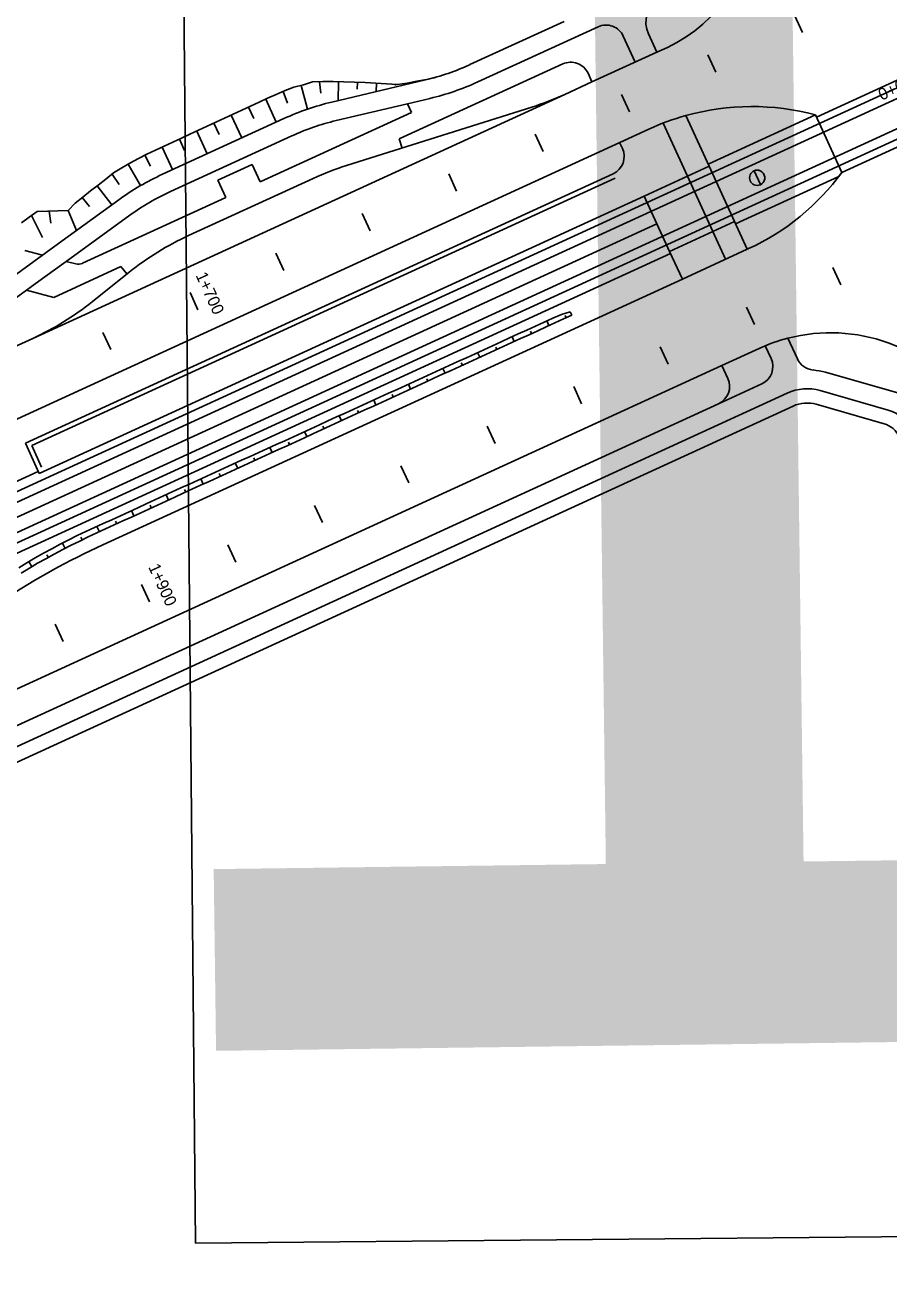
# Model space of a CAD drawing. Extents: x 6503541 to 6503743, y 5888004 to 5888145.
# Drawn here: x 6503634.414 to 6503636.595, y 5888067.223 to 5888070.384 of the extents above; entities that cross this region are included whole.
import ezdxf

# ---------------------------------------------------------------- set-up
doc = ezdxf.new("R2010")
doc.units = 0
doc.layers.add('12', color=7, linetype='Continuous')
doc.layers.add('tabela', color=7, linetype='Continuous')

msp = doc.modelspace()

# ---------------------------------------------------------------- linework, layer by layer
at = {"layer": '12'}
for p, q in [((6503624.2939, 5888064.5761), (6503641.7343, 5888072.5724)), ((6503624.3039, 5888064.5543), (6503641.7443, 5888072.5505)), ((6503624.3329, 5888064.491), (6503641.7733, 5888072.4873)), ((6503624.3429, 5888064.4692), (6503641.7833, 5888072.4655)), ((6503635.7751, 5888070.3933), (6503635.537, 5888070.2841)), ((6503635.8606, 5888070.3796), (6503635.557, 5888070.2405)), ((6503635.9542, 5888070.2906), (6503635.9242, 5888070.356)), ((6503635.9877, 5888070.3615), (6503636.0087, 5888070.3156)), ((6503636.8742, 5888070.3638), (6503636.412, 5888070.1519)), ((6503636.8742, 5888070.3638), (6503636.412, 5888070.1519)), ((6503636.0087, 5888070.3156), (6503635.8451, 5888070.2405)), ((6503636.0354, 5888070.3278), (6503636.0087, 5888070.3156)), ((6503635.7715, 5888070.286), (6503635.3583, 5888070.0966)), ((6503635.8351, 5888070.2624), (6503635.8451, 5888070.2405)), ((6503635.4252, 5888070.2456), (6503635.1882, 5888070.1895)), ((6503635.8451, 5888070.2405), (6503635.7768, 5888070.2092)), ((6503636.9377, 5888070.224), (6503636.4755, 5888070.0121)), ((6503636.9377, 5888070.224), (6503636.4755, 5888070.0121)), ((6503635.7768, 5888070.2092), (6503634.4338, 5888069.5934)), ((6503635.3796, 5888070.1855), (6503635.4363, 5888070.1989)), ((6503635.3896, 5888070.1637), (6503635.0078, 5888069.9887)), ((6503635.3796, 5888070.1855), (6503635.1993, 5888070.1428)), ((6503635.2252, 5888070.0294), (6503635.6933, 5888070.177)), ((6503635.3896, 5888070.1637), (6503635.3796, 5888070.1855)), ((6503636.1408, 5888070.0276), (6503636.082, 5888070.1557)), ((6503636.1383, 5888070.033), (6503636.4095, 5888070.1574)), ((6503636.4095, 5888070.1574), (6503636.1383, 5888070.033)), ((6503636.4095, 5888070.1574), (6503636.4755, 5888070.0121)), ((6503636.4095, 5888070.1574), (6503636.4755, 5888070.0121)), ((6503634.7609, 5888070.0075), (6503635.0674, 5888070.148)), ((6503636.0862, 5888070.0026), (6503636.0247, 5888070.1367)), ((6503634.7809, 5888069.9638), (6503635.0874, 5888070.1044)), ((6503635.3656, 5888070.0737), (6503635.3583, 5888070.0966)), ((6503635.9889, 5888070.1217), (6503635.9151, 5888070.0878)), ((6503635.9889, 5888070.1217), (6503635.9151, 5888070.0878)), ((6503635.9151, 5888070.0878), (6503630.617, 5888067.6587)), ((6503635.915, 5888070.088), (6503635.9221, 5888070.0726)), ((6503634.9006, 5888069.9923), (6503634.9878, 5888070.0323)), ((6503634.9878, 5888070.0323), (6503635.0078, 5888069.9887)), ((6503635.8985, 5888070.0089), (6503634.415, 5888069.3287)), ((6503635.9035, 5888069.998), (6503634.4309, 5888069.3228)), ((6503634.8267, 5888069.8528), (6503635.1417, 5888069.9972)), ((6503636.1408, 5888070.0276), (6503635.9772, 5888069.9526)), ((6503636.1503, 5888069.863), (6503636.0862, 5888070.0026)), ((6503636.2048, 5888069.888), (6503636.1408, 5888070.0276)), ((6503636.2073, 5888069.8825), (6503636.4681, 5888070.0021)), ((6503634.9006, 5888069.9923), (6503634.9206, 5888069.9486)), ((6503635.9772, 5888069.9526), (6503634.45, 5888069.2524)), ((6503634.4987, 5888069.8329), (6503634.6507, 5888069.9431)), ((6503634.9206, 5888069.9486), (6503634.5588, 5888069.7828)), ((6503635.9772, 5888069.9526), (6503636.0412, 5888069.8129)), ((6503634.5269, 5888069.794), (6503634.6788, 5888069.9042)), ((6503636.0092, 5888069.8828), (6503634.4846, 5888069.1838)), ((6503636.2048, 5888069.888), (6503636.0412, 5888069.8129)), ((6503636.2368, 5888069.8182), (6503636.2048, 5888069.888)), ((6503636.1822, 5888069.7933), (6503636.1503, 5888069.863)), ((6503629.1042, 5888066.6258), (6503636.0437, 5888069.8075)), ((6503634.2686, 5888069.6661), (6503634.4987, 5888069.8329)), ((6503634.4132, 5888069.8154), (6503634.4583, 5888069.8036)), ((6503636.0412, 5888069.8129), (6503636.0732, 5888069.7431)), ((6503636.2368, 5888069.8182), (6503636.0732, 5888069.7431)), ((6503636.2368, 5888069.8182), (6503636.0732, 5888069.7431)), ((6503636.2368, 5888069.8182), (6503636.2406, 5888069.8199)), ((6503634.4491, 5888069.7377), (6503634.5269, 5888069.794)), ((6503634.5183, 5888069.7878), (6503634.5427, 5888069.7814)), ((6503634.6562, 5888069.7746), (6503634.4866, 5888069.6969)), ((6503634.5835, 5888069.6858), (6503634.6769, 5888069.7605)), ((6503634.6712, 5888069.7559), (6503634.6562, 5888069.7746)), ((6503634.2469, 5888069.591), (6503634.4491, 5888069.7377)), ((6503634.4178, 5888069.715), (6503634.4866, 5888069.6969)), ((6503636.0732, 5888069.7431), (6503634.6108, 5888069.0726)), ((6503634.4338, 5888069.5934), (6503631.3664, 5888068.1871)), ((6503636.3637, 5888069.5414), (6503636.3397, 5888069.5938)), ((6503636.2674, 5888069.5681), (6503636.1732, 5888069.525)), ((6503636.2973, 5888069.5423), (6503636.2825, 5888069.5746)), ((6503636.1732, 5888069.525), (6503633.6085, 5888068.3491)), ((6503636.1732, 5888069.525), (6503636.1882, 5888069.4922)), ((6503636.4343, 5888069.5078), (6503636.7306, 5888069.423)), ((6503636.2737, 5888069.4786), (6503636.1646, 5888069.4286)), ((6503636.4211, 5888069.4616), (6503636.5926, 5888069.4126)), ((6503636.1646, 5888069.4286), (6503633.7941, 5888068.3418)), ((6503636.3381, 5888069.4553), (6503633.8141, 5888068.2981)), ((6503636.3531, 5888069.4226), (6503633.8291, 5888068.2654)), ((6503636.4112, 5888069.427), (6503636.5827, 5888069.378)), ((6503634.415, 5888069.3287), (6503634.45, 5888069.2524)), ((6503634.4309, 5888069.3228), (6503634.4559, 5888069.2683)), ((6503627.508, 5888066.0761), (6503634.4475, 5888069.2578)), ((6503634.4475, 5888069.2578), (6503629.0351, 5888066.7763)), ((6503634.4846, 5888069.1838), (6503634.0483, 5888068.9837))]:
    msp.add_line(p, q, dxfattribs=at)
for points in [[(6503636.3761, 5888070.3652), (6503636.3561, 5888070.4088)], [(6503636.1579, 5888070.2652), (6503636.1379, 5888070.3088)], [(6503634.4049, 5888069.8849), (6503634.4248, 5888069.8991), (6503634.4446, 5888069.9135), (6503634.5226, 5888069.9162), (6503634.5406, 5888069.9345), (6503634.5598, 5888069.9501), (6503634.5792, 5888069.9655), (6503634.5988, 5888069.9803), (6503634.6184, 5888069.995), (6503634.6376, 5888070.0109), (6503634.6581, 5888070.0237), (6503634.679, 5888070.0358), (6503634.7001, 5888070.0473), (6503634.7216, 5888070.0581), (6503634.7433, 5888070.0682), (6503634.7651, 5888070.0783), (6503634.7869, 5888070.0884), (6503634.8086, 5888070.0985), (6503634.8304, 5888070.1085), (6503634.8522, 5888070.1186), (6503634.874, 5888070.1287), (6503634.8958, 5888070.1388), (6503634.9176, 5888070.1488), (6503634.9393, 5888070.1589), (6503634.9611, 5888070.169), (6503634.9829, 5888070.1791), (6503635.0047, 5888070.1891), (6503635.0265, 5888070.1992), (6503635.0483, 5888070.2092), (6503635.0703, 5888070.2188), (6503635.0928, 5888070.2273), (6503635.1166, 5888070.233), (6503635.1396, 5888070.2404), (6503635.1656, 5888070.2412), (6503635.1919, 5888070.2415), (6503635.2187, 5888070.2407), (6503635.2455, 5888070.2399), (6503635.2724, 5888070.2387), (6503635.2994, 5888070.2375), (6503635.3264, 5888070.2361), (6503635.3536, 5888070.2344), (6503635.3784, 5888070.2378), (6503635.4028, 5888070.2422), (6503635.4271, 5888070.2467), (6503635.4508, 5888070.2526)], [(6503635.1109, 5888070.2316), (6503635.1267, 5888070.1717)], [(6503635.1576, 5888070.2409), (6503635.1604, 5888070.212)], [(6503635.2055, 5888070.2411), (6503635.2048, 5888070.1935)], [(6503635.2535, 5888070.2395), (6503635.2528, 5888070.2221)], [(6503635.3015, 5888070.2374), (6503635.3004, 5888070.2161)], [(6503635.3494, 5888070.2346), (6503635.3495, 5888070.2312)], [(6503635.3968, 5888070.2411), (6503635.3972, 5888070.239)], [(6503635.0216, 5888070.197), (6503635.048, 5888070.1391)], [(6503635.0654, 5888070.2166), (6503635.0769, 5888070.1869)], [(6503635.9398, 5888070.1651), (6503635.9198, 5888070.2088)], [(6503634.9345, 5888070.1567), (6503634.961, 5888070.0992)], [(6503634.9781, 5888070.1768), (6503634.9914, 5888070.148)], [(6503634.8909, 5888070.1365), (6503634.9042, 5888070.1079)], [(6503634.8038, 5888070.0962), (6503634.817, 5888070.0677)], [(6503634.8474, 5888070.1164), (6503634.8738, 5888070.0592)], [(6503635.7216, 5888070.0651), (6503635.7016, 5888070.1087)], [(6503634.7602, 5888070.0761), (6503634.7867, 5888070.0193)], [(6503634.6744, 5888070.0331), (6503634.7057, 5888069.9789)], [(6503634.7168, 5888070.0556), (6503634.7308, 5888070.0277)], [(6503634.6337, 5888070.0077), (6503634.6517, 5888069.9821)], [(6503635.5035, 5888069.9651), (6503635.4834, 5888070.0087)], [(6503636.2541, 5888070.0162), (6503636.2701, 5888069.9813)], [(6503634.5959, 5888069.9782), (6503634.6332, 5888069.9304)], [(6503634.5581, 5888069.9487), (6503634.5771, 5888069.9261)], [(6503634.4302, 5888069.9031), (6503634.458, 5888069.8479)], [(6503634.4748, 5888069.9146), (6503634.4792, 5888069.8841)], [(6503634.5227, 5888069.9164), (6503634.5436, 5888069.8654)], [(6503635.2853, 5888069.8651), (6503635.2653, 5888069.9087)], [(6503635.0671, 5888069.765), (6503635.0471, 5888069.8087)], [(6503636.4734, 5888069.7286), (6503636.4534, 5888069.7723)], [(6503634.8306, 5888069.7094), (6503634.8506, 5888069.6658)], [(6503634.3981, 5888069.0148), (6503634.4188, 5888069.0272), (6503634.4397, 5888069.0393), (6503634.4607, 5888069.0511), (6503634.4818, 5888069.0627), (6503634.503, 5888069.0739), (6503634.5244, 5888069.0849), (6503634.5459, 5888069.0956), (6503634.5675, 5888069.106), (6503634.5893, 5888069.1161), (6503634.6111, 5888069.126), (6503634.633, 5888069.1359), (6503634.6548, 5888069.1459), (6503634.6766, 5888069.1559), (6503634.6984, 5888069.166), (6503634.7202, 5888069.176), (6503634.742, 5888069.1861), (6503634.7639, 5888069.196), (6503634.7857, 5888069.206), (6503634.8075, 5888069.216), (6503634.8294, 5888069.2259), (6503634.8512, 5888069.2359), (6503634.873, 5888069.2459), (6503634.8948, 5888069.2558), (6503634.9167, 5888069.2658), (6503634.9385, 5888069.2758), (6503634.9603, 5888069.2857), (6503634.9822, 5888069.2957), (6503635.004, 5888069.3056), (6503635.0259, 5888069.3155), (6503635.0478, 5888069.3254), (6503635.0696, 5888069.3353), (6503635.0915, 5888069.3452), (6503635.1133, 5888069.3552), (6503635.1351, 5888069.3652), (6503635.157, 5888069.3751), (6503635.1788, 5888069.3851), (6503635.2006, 5888069.3951), (6503635.2225, 5888069.405), (6503635.2443, 5888069.415), (6503635.2661, 5888069.425), (6503635.288, 5888069.4349), (6503635.3098, 5888069.4449), (6503635.3316, 5888069.4549), (6503635.3535, 5888069.4648), (6503635.3753, 5888069.4748), (6503635.3971, 5888069.4848), (6503635.419, 5888069.4947), (6503635.4408, 5888069.5047), (6503635.4626, 5888069.5147), (6503635.4844, 5888069.5247), (6503635.5063, 5888069.5347), (6503635.5281, 5888069.5446), (6503635.55, 5888069.5546), (6503635.5718, 5888069.5645), (6503635.5937, 5888069.5744), (6503635.6155, 5888069.5844), (6503635.6373, 5888069.5944), (6503635.6591, 5888069.6045), (6503635.6809, 5888069.6145), (6503635.7027, 5888069.6246), (6503635.7244, 5888069.6347), (6503635.7463, 5888069.6445), (6503635.7684, 5888069.6539), (6503635.7899, 5888069.6607)], [(6503634.4043, 5888069.0013), (6503634.425, 5888069.0137), (6503634.4459, 5888069.0258), (6503634.4669, 5888069.0375), (6503634.488, 5888069.0491), (6503634.5092, 5888069.0603), (6503634.5306, 5888069.0713), (6503634.5521, 5888069.082), (6503634.5737, 5888069.0924), (6503634.5955, 5888069.1026), (6503634.6173, 5888069.1126), (6503634.6391, 5888069.1226), (6503634.6609, 5888069.1326), (6503634.6827, 5888069.1426), (6503634.7046, 5888069.1526), (6503634.7264, 5888069.1626), (6503634.7482, 5888069.1726), (6503634.77, 5888069.1826), (6503634.7918, 5888069.1926), (6503634.8136, 5888069.2026), (6503634.8355, 5888069.2126), (6503634.8573, 5888069.2226), (6503634.8791, 5888069.2326), (6503634.9009, 5888069.2426), (6503634.9227, 5888069.2526), (6503634.9445, 5888069.2626), (6503634.9664, 5888069.2726), (6503634.9882, 5888069.2826), (6503635.01, 5888069.2926), (6503635.0318, 5888069.3026), (6503635.0536, 5888069.3126), (6503635.0754, 5888069.3226), (6503635.0972, 5888069.3326), (6503635.1191, 5888069.3426), (6503635.1409, 5888069.3526), (6503635.1627, 5888069.3626), (6503635.1845, 5888069.3726), (6503635.2063, 5888069.3826), (6503635.2281, 5888069.3927), (6503635.25, 5888069.4027), (6503635.2718, 5888069.4127), (6503635.2936, 5888069.4227), (6503635.3154, 5888069.4327), (6503635.3372, 5888069.4427), (6503635.359, 5888069.4527), (6503635.3809, 5888069.4627), (6503635.4027, 5888069.4727), (6503635.4245, 5888069.4827), (6503635.4463, 5888069.4927), (6503635.4681, 5888069.5027), (6503635.4899, 5888069.5127), (6503635.5118, 5888069.5227), (6503635.5336, 5888069.5327), (6503635.5554, 5888069.5427), (6503635.5772, 5888069.5527), (6503635.599, 5888069.5627), (6503635.6208, 5888069.5727), (6503635.6427, 5888069.5827), (6503635.6645, 5888069.5927), (6503635.6863, 5888069.6027), (6503635.7081, 5888069.6127), (6503635.7299, 5888069.6227), (6503635.7517, 5888069.6327), (6503635.7736, 5888069.6427), (6503635.7939, 5888069.652)], [(6503635.7799, 5888069.6456), (6503635.7775, 5888069.6508)], [(6503635.7939, 5888069.652), (6503635.7899, 5888069.6607)], [(6503636.2553, 5888069.6286), (6503636.2353, 5888069.6722)], [(6503635.7362, 5888069.6256), (6503635.7308, 5888069.6375)], [(6503634.6308, 5888069.565), (6503634.6108, 5888069.6086)], [(6503635.649, 5888069.5856), (6503635.6436, 5888069.5973)], [(6503635.6926, 5888069.6056), (6503635.6899, 5888069.6115)], [(6503635.5617, 5888069.5456), (6503635.5563, 5888069.5574)], [(6503635.6053, 5888069.5656), (6503635.6026, 5888069.5714)], [(6503636.0371, 5888069.5286), (6503636.0171, 5888069.5722)], [(6503635.5181, 5888069.5256), (6503635.5153, 5888069.5316)], [(6503635.4308, 5888069.4856), (6503635.428, 5888069.4916)], [(6503635.4744, 5888069.5056), (6503635.4689, 5888069.5176)], [(6503635.3872, 5888069.4656), (6503635.3816, 5888069.4777)], [(6503635.8189, 5888069.4285), (6503635.7989, 5888069.4722)], [(6503635.2999, 5888069.4255), (6503635.2943, 5888069.4378)], [(6503635.3435, 5888069.4456), (6503635.3407, 5888069.4516)], [(6503635.2126, 5888069.3855), (6503635.2069, 5888069.3979)], [(6503635.2563, 5888069.4055), (6503635.2534, 5888069.4117)], [(6503635.169, 5888069.3655), (6503635.1661, 5888069.3718)], [(6503635.6008, 5888069.3285), (6503635.5808, 5888069.3722)], [(6503635.1254, 5888069.3455), (6503635.1196, 5888069.3581)], [(6503635.0381, 5888069.3055), (6503635.0322, 5888069.3184)], [(6503635.0817, 5888069.3255), (6503635.0788, 5888069.3318)], [(6503634.9508, 5888069.2655), (6503634.9448, 5888069.2786)], [(6503634.9945, 5888069.2855), (6503634.9915, 5888069.292)], [(6503635.3826, 5888069.2285), (6503635.3626, 5888069.2721)], [(6503634.8636, 5888069.2255), (6503634.8575, 5888069.2388)], [(6503634.9072, 5888069.2455), (6503634.9042, 5888069.2521)], [(6503634.8199, 5888069.2055), (6503634.8169, 5888069.2122)], [(6503634.7763, 5888069.1855), (6503634.7702, 5888069.1989)], [(6503634.689, 5888069.1455), (6503634.6829, 5888069.1588)], [(6503634.7327, 5888069.1655), (6503634.7296, 5888069.1722)], [(6503635.1645, 5888069.1285), (6503635.1445, 5888069.1721)], [(6503634.6018, 5888069.1055), (6503634.5955, 5888069.1189)], [(6503634.6454, 5888069.1255), (6503634.6424, 5888069.1321)], [(6503634.5584, 5888069.085), (6503634.5551, 5888069.0917)], [(6503634.5154, 5888069.0635), (6503634.5086, 5888069.0768)], [(6503634.9463, 5888069.0284), (6503634.9263, 5888069.0721)], [(6503634.4313, 5888069.0173), (6503634.4239, 5888069.0301)], [(6503634.4731, 5888069.0409), (6503634.4695, 5888069.0475)], [(6503634.7081, 5888068.9721), (6503634.7281, 5888068.9284)], [(6503634.51, 5888068.8284), (6503634.49, 5888068.872)]]:
    msp.add_lwpolyline(points, dxfattribs=at)
msp.add_circle((6503636.2621, 5888069.9987), 0.0192, dxfattribs=at)
for centre, radius, start, end in [((6503635.8853, 5888070.655), 0.36, 294.6432, 2.3695), ((6503636.0531, 5888070.3915), 0.072, 123.3825, 204.6311), ((6503635.8806, 5888070.336), 0.048, 24.6311, 114.6311), ((6503635.2869, 5888070.8295), 0.6, 283.3211, 294.6311), ((6503635.7915, 5888070.2424), 0.048, 24.6311, 114.6311), ((6503635.2869, 5888070.8295), 0.648, 283.3211, 294.6311), ((6503635.3375, 5888069.559), 0.648, 103.3211, 114.6311), ((6503635.4767, 5888070.8637), 0.72, 287.506, 294.6311), ((6503636.249, 5888069.5544), 0.624, 105.5165, 114.6311), ((6503636.249, 5888069.5544), 0.624, 105.5165, 114.6311), ((6503636.249, 5888069.5543), 0.6241, 75.0923, 105.514), ((6503635.3375, 5888069.559), 0.6, 103.3211, 114.6311), ((6503635.8785, 5888070.0526), 0.048, 294.6311, 24.6311), ((6503635.4418, 5888069.3427), 0.72, 107.506, 114.6311), ((6503635.031, 5888069.4184), 0.648, 114.6311, 125.941), ((6503635.9905, 5888070.3653), 0.6, 294.6311, 323.9392), ((6503636.2621, 5888069.9987), 0.0192, 350.1838, 114.6311), ((6503635.9905, 5888070.3653), 0.6, 322.7465, 323.9392), ((6503636.2621, 5888069.9987), 0.0192, 294.6311, 350.1838), ((6503635.031, 5888069.4184), 0.6, 114.6311, 125.941), ((6503635.1268, 5888069.1983), 0.72, 114.6311, 128.6673), ((6503634.5488, 5888069.8046), 0.024, 255.2843, 294.6311), ((6503634.1337, 5888070.2479), 0.72, 294.6311, 308.6673), ((6503636.4474, 5888069.1755), 0.432, 104.4437, 114.6311), ((6503636.4474, 5888069.1755), 0.432, 36.2231, 104.4437), ((6503636.2537, 5888069.5223), 0.048, 294.6311, 24.6311), ((6503636.4073, 5888069.5614), 0.048, 204.6311, 264.8896), ((6503636.1446, 5888069.4722), 0.048, 294.6311, 24.629), ((6503636.3881, 5888069.3463), 0.168, 74.0395, 84.8896), ((6503636.3881, 5888069.3463), 0.12, 74.0395, 114.6311), ((6503636.3881, 5888069.3463), 0.084, 74.0395, 114.6311), ((6503636.5662, 5888069.3203), 0.096, 24.4219, 74.0395), ((6503636.5662, 5888069.3203), 0.06, 24.4219, 74.0395), ((6503635.411, 5888067.3273), 1.92, 114.6311, 123.1621)]:
    msp.add_arc(centre, radius, start, end, dxfattribs=at)
at = {"layer": 'tabela'}
for p, q in [((6503634.8445, 5888067.3105), (6503634.7976, 5888072.3306)), ((6503642.0799, 5888067.3781), (6503634.8445, 5888067.3105))]:
    msp.add_line(p, q, dxfattribs=at)

# ---------------------------------------------------------------- texts
at = {"layer": '12'}
for s, height, rotation, p in [('10', 4.22297, 0.7393, (6503634.4661, 5888067.7901)), ('0+000', 0.03, 24.4219, (6503636.5763, 5888070.1928)), ('1+700', 0.03, 294.6311, (6503634.844, 5888069.7527)), ('1+900', 0.03, 294.6311, (6503634.7245, 5888069.0168))]:
    msp.add_text(s, height=height, rotation=rotation, dxfattribs=at).set_placement(p)

doc.saveas('drawing.dxf')
